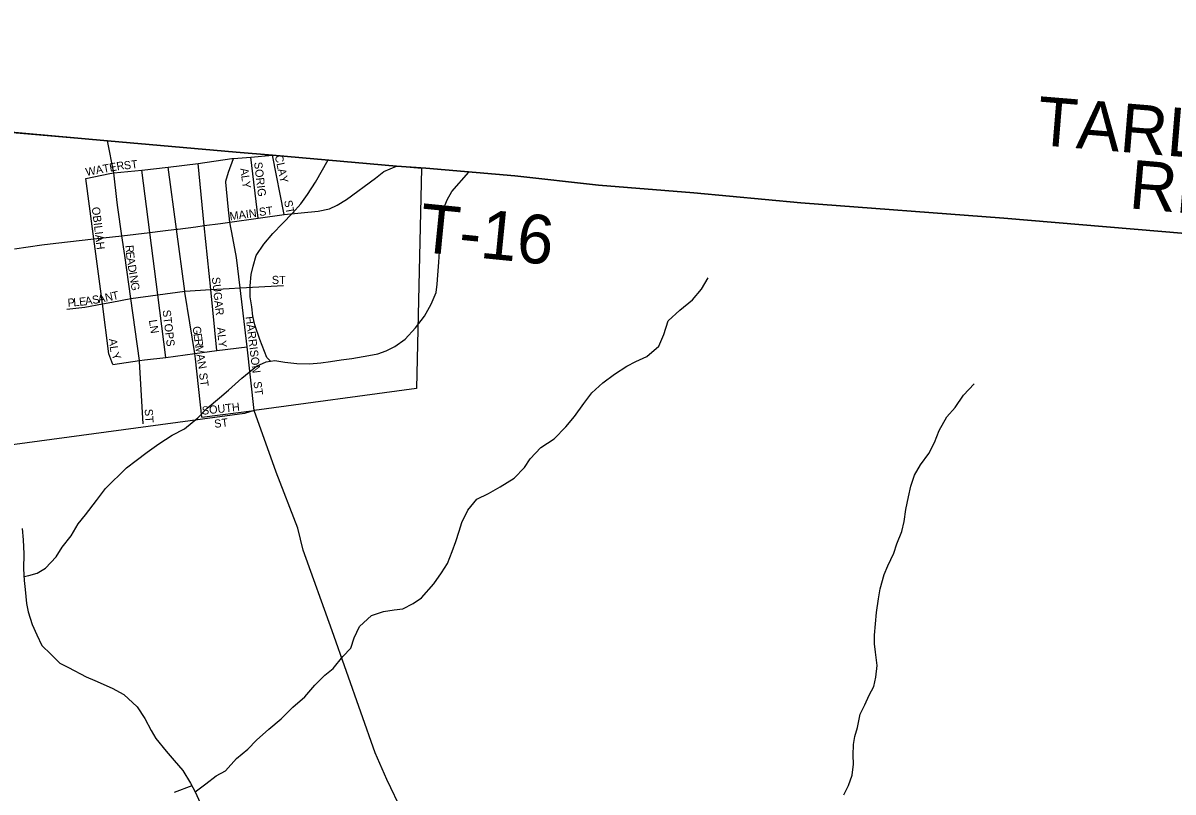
# Model space of a CAD drawing. Extents: x 1643459 to 2064572, y 425441 to 780708.
# Drawn here: x 1889444 to 1896522, y 563347 to 568081 of the extents above; entities that cross this region are included whole.
import ezdxf

# ---------------------------------------------------------------- set-up
doc = ezdxf.new("R2010")
doc.units = 0
for name, color, linetype in [('GM_X_Airport_Class_2', 7, 'Continuous'), ('GM_X_Airport_Class_3', 7, 'Continuous'), ('GM_X_City_Street', 7, 'Continuous'), ('GM_X_Interstate_Route', 7, 'Continuous'), ('GM_X_Major_River', 7, 'Continuous'), ('GM_X_Major_River_Text', 7, 'Continuous'), ('GM_X_Minor_Lake', 7, 'Continuous'), ('GM_X_Minor_River', 7, 'Continuous'), ('GM_X_Rail_Line_Text', 7, 'Continuous'), ('GM_X_Unincorporated_Text', 7, 'Continuous'), ('GM_X_US_Route', 7, 'Continuous'), ('RD_X_Text', 7, 'Continuous')]:
    doc.layers.add(name, color=color, linetype=linetype)

msp = doc.modelspace()

# ---------------------------------------------------------------- linework, layer by layer
at = {"layer": 'GM_X_Airport_Class_2'}
for points in [[(1890024.3, 566976.7), (1890003, 567159.1), (1889964.6, 567356.1)], [(1889979.2, 567154.2), (1890003, 567159.1), (1890176.3, 567176.3), (1890337.1, 567193.5), (1890521.4, 567215.3), (1890729.3, 567246.1)], [(1890729.3, 567246.1), (1890739.4, 567247.6), (1890846.2, 567256), (1890980.4, 567266.9)], [(1890891.4, 566879.5), (1890846.2, 567256)], [(1891052.2, 566903), (1890980.4, 567266.9)], [(1889831.2, 567123.2), (1889979.2, 567154.2)], [(1890322.1, 566022.3), (1890273.4, 566408), (1890224.8, 566792.1), (1890176.3, 567176.3)], [(1890440.8, 566423.6), (1890439.7, 566430.8), (1890388.5, 566811.4), (1890337.1, 567193.5)], [(1890637.7, 566065.6), (1890599.8, 566440.1), (1890559.9, 566833.9), (1890521.4, 567215.3)], [(1890716.5, 566854.5), (1890891.4, 566879.5), (1891052.2, 566903), (1891259.9, 566923.4), (1891331, 566937.4), (1891376.8, 566959), (1891435.6, 566994.5), (1891613.2, 567125.3), (1891663.8, 567167.1), (1891742.1, 567200.1), (1891922.4, 567187.7)], [(1889997.3, 565979), (1889972.5, 566043.9), (1889932.2, 566352), (1889879.8, 566752.3), (1889831.2, 567123.2)], [(1890069.9, 566650.4), (1890052.9, 566771.8), (1890027.9, 566945.1), (1890024.3, 566976.7)], [(1890735.1, 566759), (1890716.5, 566854.5)], [(1890866.8, 565696.3), (1890823.3, 566087.3), (1890780.6, 566450.6), (1890758.7, 566637.4), (1890735.1, 566759)], [(1890161.6, 565998), (1890161.2, 566003.7), (1890106.8, 566385.2), (1890069.9, 566650.4)], [(1889990.3, 566363), (1890106.8, 566385.2), (1890273.4, 566408), (1890439.7, 566430.8), (1890599.8, 566440.1), (1890712.5, 566446.6)], [(1890712.5, 566446.6), (1890780.6, 566450.6), (1891048, 566466.2)], [(1890505.1, 566014.3), (1890501.5, 566047), (1890440.8, 566423.6)], [(1889713.9, 566319.3), (1889825.1, 566331.6), (1889825.2, 566331.6)], [(1889825.2, 566331.6), (1889932.2, 566352), (1889990.3, 566363)], [(1890191.2, 566007.2), (1890322.1, 566022.3), (1890501.5, 566047), (1890637.7, 566065.6), (1890823.3, 566087.3)], [(1889997.3, 565979), (1890161.2, 566003.7), (1890191.2, 566007.2)], [(1890184.1, 565614.3), (1890161.6, 565998)], [(1890544.8, 565654), (1890505.1, 566014.3)], [(1890544.8, 565654), (1890866.8, 565696.3)]]:
    msp.add_lwpolyline(points, dxfattribs=at)
at = {"layer": 'GM_X_City_Street'}
msp.add_lwpolyline([(1882154.5, 568081.2), (1884542.9, 567855.7), (1886621.2, 567667.4), (1886764.4, 567642.7), (1889964.6, 567356.1), (1890755.4, 567285.4), (1890980.4, 567266.9), (1891742.1, 567200.1), (1891922.4, 567187.7), (1892470.6, 567139.7), (1892986.3, 567082.8), (1893573.6, 567034.9), (1894231.6, 566973.9), (1895481.4, 566879), (1898033.4, 566664.6)], dxfattribs=at)
at = {"layer": 'GM_X_Interstate_Route'}
msp.add_lwpolyline([(1898033.4, 566664.6), (1895481.4, 566879), (1894231.6, 566973.9), (1893573.6, 567034.9), (1892986.3, 567082.8), (1892470.6, 567139.7), (1891922.4, 567187.7), (1891742.1, 567200.1), (1890980.4, 567266.9), (1890755.4, 567285.4), (1889964.6, 567356.1), (1886764.4, 567642.7), (1886621.2, 567667.4), (1884542.9, 567855.7), (1882154.5, 568081.2)], dxfattribs=at)
at = {"layer": 'GM_X_Major_River_Text'}
msp.add_lwpolyline([(1891922.4, 567187.7), (1892470.6, 567139.6), (1892986.2, 567082.9), (1893573.6, 567034.9), (1894231.6, 566973.9), (1895481.3, 566879), (1898033.4, 566664.6)], dxfattribs=at)
at = {"layer": 'GM_X_Minor_Lake'}
msp.add_lwpolyline([(1891875.3, 563022.1), (1891682.3, 563423.9), (1891612.4, 563589.4), (1891345.8, 564339.4), (1891168, 564835.4), (1891135.7, 564972.3), (1891002, 565315.2), (1890866.8, 565696.3)], dxfattribs=at)
at = {"layer": 'GM_X_Minor_River'}
msp.add_lwpolyline([(1882154.5, 568081.2), (1884542.9, 567855.7), (1886621.2, 567667.4), (1886764.4, 567642.7), (1889964.6, 567356.1), (1890755.4, 567285.4), (1890980.4, 567266.9), (1891742.1, 567200.1), (1891922.4, 567187.7), (1892470.6, 567139.7), (1892986.3, 567082.8), (1893573.6, 567034.9), (1894231.6, 566973.9), (1895481.4, 566879), (1898033.4, 566664.6)], dxfattribs=at)
at = {"layer": 'GM_X_Rail_Line_Text'}
msp.add_lwpolyline([(1887546.7, 567570.8), (1888855.6, 567451.9), (1890490.7, 567310.9), (1891895.8, 567187.9), (1891866.5, 565831), (1890866.8, 565696.3), (1890807.6, 565676.8), (1887353.6, 565212)], close=True, dxfattribs=at)
at = {"layer": 'GM_X_Unincorporated_Text'}
msp.add_lwpolyline([(1889438.3, 564969.9), (1889444.2, 564899.7), (1889448.1, 564813.4), (1889447.9, 564721.1), (1889451.8, 564648.9), (1889457.7, 564594.7), (1889465.6, 564508.3), (1889475.6, 564456.1), (1889499.7, 564377.7), (1889529.8, 564315.3), (1889560, 564248.9), (1889614.4, 564196.4), (1889670.8, 564139.8), (1889723.3, 564113.3), (1889832.2, 564056.4), (1889886.7, 564033.9), (1889991.7, 563987), (1890064.3, 563948.4), (1890146.9, 563871.5), (1890193.2, 563799), (1890233.5, 563726.5), (1890261.6, 563676.2), (1890324.1, 563599.5), (1890374.5, 563540.9), (1890426.8, 563480.4), (1890475.1, 563401.8), (1890503.3, 563347.4), (1890533.5, 563281)], dxfattribs=at)
at = {"layer": 'GM_X_US_Route'}
for points in [[(1890966.6, 565999.7), (1890945.3, 566022), (1890901.1, 566132.7), (1890871, 566223.2), (1890859, 566277.4), (1890853.1, 566333.6), (1890841.1, 566395.9), (1890841.2, 566464.1), (1890847.4, 566532.3), (1890859.7, 566584.3), (1890878, 566650.4), (1890926.6, 566720.2), (1890981.3, 566786), (1891042, 566847.8), (1891102.7, 566911.5), (1891153.3, 566967.3), (1891193.9, 567025.2), (1891244.5, 567101), (1891322.2, 567239.9)], [(1889450.5, 564673.1), (1889480.1, 564680.8), (1889530.6, 564694.4), (1889583.2, 564726.1), (1889648, 564795.9), (1889684.5, 564853.8), (1889741.2, 564923.6), (1889783.8, 564997.5), (1889828.3, 565053.3), (1889897.2, 565141.1), (1889951.9, 565214.9), (1890081.4, 565342.3), (1890140.1, 565388), (1890208.9, 565439.7), (1890279.7, 565491.3), (1890362.6, 565544.9), (1890437.4, 565582.4), (1890520.4, 565650), (1890577, 565709.8), (1890653.9, 565773.4), (1890708.6, 565821.2), (1890791.5, 565894.8), (1890880.6, 565968.4), (1890941.2, 565996), (1890993.7, 566003.6), (1891056.3, 565993.2), (1891129, 565984.6), (1891207.8, 565984), (1891276.5, 565989.5), (1891337.1, 565997.1), (1891401.7, 566006.7), (1891468.4, 566016.2), (1891571.5, 566033.5), (1891628, 566045.2), (1891678.6, 566062.8), (1891733.2, 566090.5), (1891795.9, 566134.2), (1891860.6, 566203.9), (1891915.3, 566275.8), (1891955.9, 566349.7), (1891986.3, 566421.7), (1891992.5, 566473.8), (1891996.7, 566527.9), (1892002.9, 566608.1), (1892007.1, 566674.3), (1892009.2, 566734.4), (1892009.3, 566786.6), (1892015.5, 566848.7), (1892027.8, 566926.8), (1892054.2, 566992.8), (1892082.6, 567044.8), (1892187.7, 567163.7)], [(1890503.3, 563347.4), (1890570.1, 563397.1), (1890632.8, 563446.8), (1890689.4, 563478.5), (1890758.2, 563554.2), (1890827, 563611.9), (1890881.7, 563665.6), (1890956.6, 563733.3), (1891033.4, 563796.9), (1891104.3, 563870.6), (1891179.2, 563934.2), (1891239.9, 564006), (1891302.6, 564065.7), (1891353.2, 564107.5), (1891412, 564181.3), (1891460.6, 564233.1), (1891482.9, 564297.1), (1891515.4, 564367.1), (1891588.2, 564434.7), (1891663, 564458.3), (1891727.7, 564467.8), (1891782.2, 564475.4), (1891844.9, 564507.1), (1891897.5, 564542.8), (1891972.4, 564628.5), (1892019, 564696.4), (1892057.5, 564754.3), (1892085.9, 564828.3), (1892108.3, 564890.3), (1892128.6, 564952.3), (1892144.9, 565006.4), (1892181.4, 565082.3), (1892238.1, 565150.1), (1892308.9, 565185.7), (1892381.7, 565225.3), (1892466.6, 565278.8), (1892531.4, 565344.5), (1892565.8, 565398.5), (1892630.6, 565468.2), (1892713.5, 565521.8), (1892784.4, 565595.4), (1892839.1, 565659.2), (1892895.8, 565739.1), (1892944.4, 565804.9), (1893013.2, 565866.6), (1893084, 565920.2), (1893160.9, 565967.8), (1893215.5, 565997.5), (1893284.2, 566029.1), (1893357, 566092.8), (1893387.5, 566162.8), (1893413.9, 566246.8), (1893486.8, 566312.5), (1893563.7, 566376.1), (1893620.4, 566441.9), (1893660.9, 566511.8)], [(1894496.3, 563330.4), (1894524.7, 563386.4), (1894547.1, 563450.4), (1894555.3, 563518.5), (1894553.4, 563574.7), (1894555.6, 563638.9), (1894563.7, 563689), (1894580, 563745), (1894596.4, 563827.1), (1894624.8, 563883.1), (1894651.1, 563943.1), (1894681.5, 563997), (1894693.8, 564055.1), (1894700, 564125.2), (1894690.1, 564207.6), (1894684.1, 564259.8), (1894684.2, 564311.9), (1894696.7, 564452.2), (1894709, 564536.4), (1894719.2, 564598.5), (1894743.6, 564686.6), (1894766, 564740.6), (1894804.5, 564818.5), (1894822.8, 564874.5), (1894853.3, 564950.5), (1894867.5, 565012.6), (1894877.8, 565086.8), (1894894.1, 565164.9), (1894908.4, 565231), (1894930.7, 565297), (1894967.2, 565360.9), (1895019.9, 565430.8), (1895054.4, 565498.7), (1895082.8, 565572.7), (1895129.5, 565656.6), (1895180.1, 565714.4), (1895232.7, 565790.3), (1895297.5, 565860)], [(1890483.7, 563385.3), (1890374, 563344.4)]]:
    msp.add_lwpolyline(points, dxfattribs=at)
at = {"layer": 'RD_X_Text'}
for points in [[(1890692.1, 567102.4), (1890691.6, 567107.6), (1890708.7, 567163.8), (1890739.4, 567247.6)], [(1890659.7, 566847), (1890716.5, 566854.5), (1890707.2, 566951.4), (1890692.1, 567102.4)], [(1889645.4, 566725.9), (1889879.8, 566752.3), (1890052.9, 566771.8), (1890224.8, 566792.1), (1890305.1, 566801.6)], [(1890305.1, 566801.6), (1890388.5, 566811.4), (1890396.4, 566812.4), (1890507.7, 566827)], [(1890507.7, 566827), (1890559.9, 566833.9), (1890659.7, 566847)], [(1889392.5, 566691.1), (1889560.3, 566716.3), (1889645.4, 566725.9)]]:
    msp.add_lwpolyline(points, dxfattribs=at)

# ---------------------------------------------------------------- texts
at = {"layer": 'GM_X_Airport_Class_3'}
for s, rotation, p in [('WATER', 10.4041, (1889834, 567138.9)), ('ST', 7.1351, (1890067.8, 567178.6)), ('SORIG', 276.78532, (1890865.9, 567223.2)), ('CLAY', 281.88837, (1890993.3, 567263.6)), ('ALY', 277.84924, (1890780.7, 567185.2)), ('OBILIAH', 276.88449, (1889867.1, 566945.8)), ('MAIN', 7.69793, (1890718.9, 566866.2)), ('ST', 7.12165, (1890899.4, 566892.6)), ('ST', 280.61472, (1891050.6, 566986.2)), ('R', 274.22922, (1890073.9, 566712.3)), ('E', 276.42138, (1890077.1, 566670.7)), ('A', 279.12038, (1890081.3, 566633.2)), ('D', 279.27049, (1890088.3, 566589.6)), ('I', 279.26117, (1890095.4, 566546.2)), ('N', 279.25729, (1890099, 566524.5)), ('SUGAR', 276.07364, (1890606.3, 566514.7)), ('ST', 0.00001, (1890975.3, 566474.7)), ('G', 279.27939, (1890106, 566481)), ('P', 4.84077, (1889720.6, 566333.8)), ('L', 4.81355, (1889755.6, 566336.8)), ('E', 5.77072, (1889791.6, 566339.9)), ('A', 8.81123, (1889829.5, 566343.8)), ('S', 9.5437, (1889873.7, 566350.6)), ('A', 10.86922, (1889909.6, 566356.7)), ('N', 12.18555, (1889954.1, 566365.2)), ('T', 12.26405, (1889997.2, 566374.5)), ('STOPS', 276.79045, (1890302.7, 566312.4)), ('LN', 278.97854, (1890218.6, 566251.1)), ('HARRISON', 277.22351, (1890813.1, 566272.9)), ('G', 277.78388, (1890487.5, 566211.3)), ('E', 277.78699, (1890493.4, 566167.7)), ('ALY', 275.90306, (1890637.1, 566206.6)), ('A', 275.82369, (1889972.7, 566136.1)), ('L', 277.737, (1889977.4, 566090.5)), ('R', 277.79361, (1890498.2, 566132.9)), ('M', 277.7824, (1890503.6, 566093.6)), ('Y', 293.51883, (1889986.2, 566041.2)), ('A', 279.14249, (1890510.9, 566040)), ('N', 280.57741, (1890518.1, 565995.2)), ('ST', 277.13343, (1890527.1, 565925.2)), ('ST', 277.13512, (1890861.5, 565872.4)), ('SOUTH', 6.20457, (1890547.5, 565669.4)), ('ST', 273.57465, (1890192.7, 565704.6)), ('ST', 7.12165, (1890624, 565588.5))]:
    msp.add_text(s, height=50, rotation=rotation, dxfattribs=at).set_placement(p)
at = {"layer": 'GM_X_Major_River'}
for s, rotation, p in [('TARLTON', 355.28503, (1895676.7, 567331.4)), ('RD', 355.07376, (1896245.5, 566941)), ('T-16', 354.32503, (1891874.3, 566673.1))]:
    msp.add_text(s, height=300, rotation=rotation, dxfattribs=at).set_placement(p)

doc.saveas('drawing.dxf')
